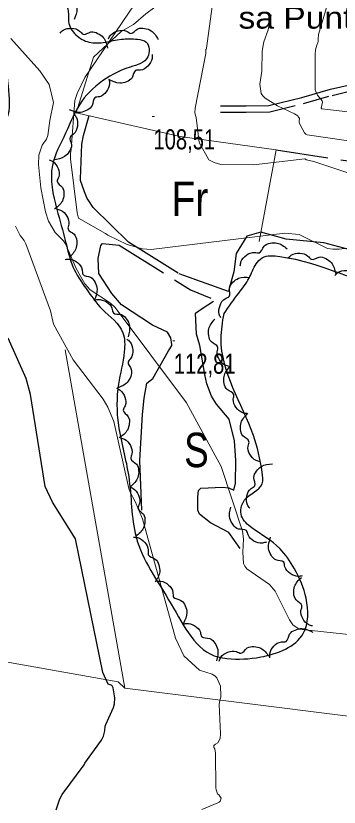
# Model space of a CAD drawing. Extents: x 483843 to 488449, y 4381269 to 4384483.
# Drawn here: x 486828.4 to 486969.1, y 4382813.6 to 4383158 of the extents above; entities that cross this region are included whole.
import ezdxf
from ezdxf.enums import TextEntityAlignment as Align

# ---------------------------------------------------------------- set-up
doc = ezdxf.new("R2010")
doc.units = 0
doc.header["$LTSCALE"] = 3.8
doc.linetypes.add('LONG_DASHED', pattern=[7.5, 6, -1.5])
doc.linetypes.add('MEDIUM_DASHED', pattern=[4.5, 3, -1.5])
for name, color, linetype, lineweight in [('25', 7, 'LONG_DASHED', 25), ('27', 7, 'Continuous', 25), ('38', 7, 'Continuous', 25), ('51', 7, 'Continuous', 13), ('7', 7, 'Continuous', 13), ('8', 7, 'Continuous', 25), ('9', 7, 'Continuous', 13)]:
    doc.layers.add(name, color=color, linetype=linetype, lineweight=lineweight)
doc.layers.add('31', color=7, linetype='Continuous')
doc.layers.add('5', color=7, linetype='Continuous')

msp = doc.modelspace()

# ---------------------------------------------------------------- linework, layer by layer
at = {"layer": '25'}
for points in [[(487000.89, 4383049.12), (486962.39, 4383059.12), (486946.05, 4383060.71), (486935.08, 4383063.86), (486928.89, 4383062.08), (486924.28, 4383054.57), (486923.27, 4383046.63), (486921.37, 4383039.83), (486920.97, 4383038.03), (486899.09, 4383045.92), (486885.11, 4383054.75), (486877.38, 4383059.44), (486862.06, 4383074.59), (486860.15, 4383077.47), (486859.49, 4383078.53), (486858.33, 4383081.4), (486856.6, 4383086.3), (486856.61, 4383087.05), (486857.2, 4383102.05), (486857.93, 4383105.94), (486860.34, 4383114.52)], [(486941.66, 4383099.64), (487008.22, 4383089.53), (487027.54, 4383086.48), (487033.44, 4383084.59), (487040.84, 4383082.69), (487067.98, 4383075.69), (487078.07, 4383073.45), (487096.82, 4383072.35), (487105.21, 4383071.33), (487111.58, 4383070.64), (487117.94, 4383069.35), (487119.65, 4383068.88), (487122.82, 4383064.4)], [(486883.21, 4382942.9), (486882.4, 4382964.52), (486883.58, 4382984.54), (486884.21, 4382991.66), (486885.43, 4382998.17), (486888.08, 4383000.08), (486894.78, 4383012.22), (486895.4, 4383013.11), (486896.24, 4383014.45), (486896.25, 4383014.9), (486895.84, 4383017.83), (486894.37, 4383020.33), (486887.82, 4383023.42), (486874.36, 4383032.25), (486870.15, 4383037.18), (486864.58, 4383045.82), (486864.22, 4383052.35), (486865.35, 4383057.96), (486866.19, 4383058.93), (486873.31, 4383058.15), (486904.47, 4383038.72), (486913.19, 4383035.07)], [(486926.04, 4382926.15), (486921.04, 4382933.2), (486913.07, 4382937.3), (486908.4, 4382941.11), (486907.67, 4382942.93), (486907.6, 4382948.63), (486907.87, 4382951.4), (486908.94, 4382952.44), (486918.4, 4382952.9), (486921.09, 4382952.56), (486923.33, 4382951.63), (486924.05, 4382954.55), (486924.12, 4382964.53), (486923.49, 4382973.01), (486921.22, 4382982.5), (486915.76, 4382989.03), (486913.56, 4382992.52), (486911.46, 4382997.87), (486910.69, 4383001.86), (486908.47, 4383014.57), (486907.04, 4383019.4), (486906.65, 4383028.56), (486909.53, 4383030.54), (486914.4, 4383033.73)]]:
    msp.add_lwpolyline(points, dxfattribs=at)
at = {"layer": '27'}
for points in [[(486510.56, 4382972.83), (486592.89, 4382960.7), (486601.82, 4382957.51), (486605.65, 4382949.21), (486605.01, 4382945.38), (486612.67, 4382941.55), (486617.14, 4382941.55), (486645.86, 4382947.29), (486666.92, 4382951.76), (486682.87, 4382958.79), (486691.17, 4382972.2), (486697.55, 4382995.18), (486698.19, 4383013.7), (486700.1, 4383028.38), (486705.21, 4383044.98), (486712.23, 4383062.86), (486713.51, 4383076.27), (486713.51, 4383089.04), (486710.95, 4383094.79), (486707.76, 4383100.53), (486695, 4383117.13), (486669.47, 4383126.71), (486659.9, 4383138.2), (486650.96, 4383150.33), (486637.56, 4383166.93), (486626.71, 4383177.15), (486626.71, 4383182.26), (486685.43, 4383205.88), (486717.33, 4383225.68), (486728.82, 4383230.78), (486732.65, 4383230.78), (486739.03, 4383228.87), (486743.5, 4383227.59), (486748.61, 4383221.21), (486745.41, 4383218.01), (486738.39, 4383203.97), (486732.65, 4383177.15), (486727.55, 4383157.36), (486725.63, 4383141.39), (486727.55, 4383133.73), (486765.2, 4383119.05), (486811.79, 4383105), (486813.06, 4383104.36), (486819.44, 4383106.92), (486824.55, 4383113.3), (486825.19, 4383127.35), (486820.08, 4383159.91), (486816.89, 4383173.96), (486816.89, 4383178.43), (486819.44, 4383183.54), (486826.46, 4383182.9), (486839.23, 4383173.96), (486851.35, 4383158.63), (486851.35, 4383155.44), (486854.55, 4383149.7), (486860.29, 4383146.5), (486874.33, 4383147.78), (486881.35, 4383147.78), (486885.18, 4383146.5), (486885.82, 4383140.12), (486878.16, 4383135.65), (486855.18, 4383117.77), (486850.08, 4383106.92), (486844.33, 4383092.87), (486846.25, 4383073.72), (486850.08, 4383059.67), (486853.27, 4383048.81), (486859.01, 4383039.24), (486866.03, 4383030.3), (486874.97, 4383020.08), (486875.61, 4383011.78), (486873.05, 4382997.74), (486873.05, 4382979.86), (486877.52, 4382957.51), (486880.71, 4382931.33), (486896.03, 4382901.96), (486916.45, 4382878.98), (486920.28, 4382878.34), (486934.96, 4382878.98), (486953.46, 4382889.19), (486954.74, 4382904.52), (486949.64, 4382917.29), (486943.25, 4382926.22), (486931.13, 4382935.16), (486926.66, 4382940.27), (486927.94, 4382947.29), (486935.6, 4382954.32), (486935.6, 4382959.43), (486931.77, 4382975.39), (486917.73, 4383017.53), (486919, 4383028.38)], [(486840.97, 4383173.8), (486842.73, 4383173.98), (486846.23, 4383172.5), (486848.32, 4383169.45), (486848.71, 4383167.44), (486852.05, 4383166.22), (486854.05, 4383164), (486854.95, 4383161.11), (486853.78, 4383156.29)], [(486847.68, 4383150.47), (486848.99, 4383151.66), (486852.69, 4383152.53), (486856.17, 4383151.32), (486857.69, 4383149.93), (486861.1, 4383150.92), (486864.02, 4383150.31), (486866.46, 4383148.52), (486868.37, 4383143.94)], [(486868.71, 4383148), (486869.63, 4383149.51), (486872.93, 4383151.4), (486876.61, 4383151.22), (486878.46, 4383150.32), (486881.45, 4383152.24), (486884.43, 4383152.49), (486887.27, 4383151.46), (486890.4, 4383147.61)], [(486887.71, 4383141.18), (486887.69, 4383139.41), (486885.85, 4383136.1), (486882.6, 4383134.34), (486880.55, 4383134.16), (486878.98, 4383130.97), (486876.56, 4383129.22), (486873.6, 4383128.64), (486868.93, 4383130.31)], [(486868.97, 4383130.2), (486869.19, 4383128.44), (486867.78, 4383124.91), (486864.79, 4383122.75), (486862.78, 4383122.31), (486861.63, 4383118.95), (486859.46, 4383116.9), (486856.59, 4383115.94), (486851.75, 4383116.99)], [(486853.75, 4383115.1), (486854.78, 4383113.65), (486855.21, 4383109.88), (486853.6, 4383106.56), (486852.05, 4383105.22), (486852.63, 4383101.72), (486851.69, 4383098.88), (486849.62, 4383096.68), (486844.86, 4383095.31)], [(486842.88, 4383095.33), (486844.5, 4383094.6), (486846.78, 4383091.57), (486847.07, 4383087.89), (486846.41, 4383085.95), (486848.69, 4383083.22), (486849.31, 4383080.3), (486848.65, 4383077.35), (486845.23, 4383073.76)], [(486919, 4383028.38), (486925.38, 4383037.32), (486929.85, 4383043.71), (486933.04, 4383050.09), (486935.6, 4383052.65), (486943.25, 4383053.28), (486993.03, 4383038.6), (487026.86, 4383037.96), (487034.51, 4383036.68), (487035.79, 4383030.94), (487033.24, 4383025.19), (487021.11, 4383014.97), (487010.26, 4383006.04), (487006.43, 4382993.9), (487002.6, 4382976.03), (486996.86, 4382958.15), (486993.03, 4382943.46), (486994.95, 4382939.63), (486996.22, 4382938.99), (487003.24, 4382938.99), (487007.71, 4382940.27), (487012.82, 4382945.38), (487025.58, 4382963.9), (487031.96, 4382967.73), (487037.07, 4382963.9), (487037.71, 4382955.59), (487034.51, 4382947.93), (487038.34, 4382943.46), (487050.47, 4382944.1), (487054.94, 4382947.29), (487057.49, 4382960.7), (487076, 4382981.13), (487083.02, 4382997.1), (487097.7, 4383013.7), (487107.91, 4383018.17), (487127.69, 4383018.81), (487185.13, 4383001.57), (487200.44, 4383006.67), (487205.55, 4383011.78), (487202.36, 4383020.72), (487199.17, 4383026.47), (487196.61, 4383029.02), (487149.39, 4383044.34), (487131.52, 4383062.86), (487123.22, 4383077.55)], [(486846.14, 4383073.92), (486847.86, 4383073.46), (486850.59, 4383070.83), (486851.47, 4383067.25), (486851.13, 4383065.22), (486853.82, 4383062.89), (486854.9, 4383060.11), (486854.71, 4383057.09), (486851.91, 4383053)], [(486926.07, 4383049.13), (486926.38, 4383050.88), (486928.77, 4383053.83), (486932.27, 4383055), (486934.31, 4383054.83), (486936.41, 4383057.7), (486939.09, 4383059.01), (486942.11, 4383059.08), (486946.43, 4383056.64)], [(486946.95, 4383052.68), (486948.28, 4383053.85), (486951.99, 4383054.68), (486955.46, 4383053.42), (486956.96, 4383052.02), (486960.38, 4383052.97), (486963.3, 4383052.33), (486965.71, 4383050.5), (486967.57, 4383045.91)], [(486849.95, 4383051.94), (486851.72, 4383052.09), (486855.19, 4383050.56), (486857.25, 4383047.5), (486857.62, 4383045.48), (486860.94, 4383044.21), (486862.91, 4383041.97), (486863.77, 4383039.07), (486862.55, 4383034.27)], [(486967.28, 4383045.02), (486968.56, 4383046.25), (486972.23, 4383047.21), (486975.75, 4383046.08), (486977.3, 4383044.73), (486980.69, 4383045.81), (486983.62, 4383045.27), (486986.1, 4383043.54), (486988.13, 4383039.01)], [(486917.64, 4383026.54), (486916.92, 4383028.16), (486917.25, 4383031.94), (486919.49, 4383034.87), (486921.28, 4383035.88), (486921.41, 4383039.43), (486922.89, 4383042.02), (486925.36, 4383043.77), (486930.3, 4383044.16)], [(486862.43, 4383034.14), (486864.16, 4383034.53), (486867.81, 4383033.48), (486870.25, 4383030.71), (486870.89, 4383028.76), (486874.35, 4383027.94), (486876.6, 4383025.98), (486877.84, 4383023.22), (486877.26, 4383018.29)], [(486921.63, 4383005.35), (486919.9, 4383005.74), (486917.06, 4383008.25), (486916.04, 4383011.8), (486916.3, 4383013.84), (486913.52, 4383016.06), (486912.33, 4383018.79), (486912.39, 4383021.82), (486915.02, 4383026.02)], [(486876.68, 4383017.32), (486878.01, 4383016.14), (486879.3, 4383012.57), (486878.49, 4383008.97), (486877.28, 4383007.31), (486878.66, 4383004.03), (486878.39, 4383001.06), (486876.88, 4382998.44), (486872.56, 4382996.01)], [(486928.86, 4382984.89), (486927.12, 4382985.22), (486924.19, 4382987.63), (486923.04, 4382991.14), (486923.22, 4382993.18), (486920.37, 4382995.3), (486919.08, 4382997.99), (486919.03, 4383001.01), (486921.51, 4383005.31)], [(486872.18, 4382995.95), (486873.76, 4382995.14), (486875.87, 4382991.99), (486875.96, 4382988.3), (486875.19, 4382986.39), (486877.32, 4382983.54), (486877.78, 4382980.59), (486876.95, 4382977.68), (486873.34, 4382974.28)], [(486934.67, 4382963.99), (486932.96, 4382964.48), (486930.28, 4382967.17), (486929.48, 4382970.77), (486929.86, 4382972.79), (486927.22, 4382975.17), (486926.2, 4382977.97), (486926.45, 4382980.99), (486929.33, 4382985.02)], [(486874.01, 4382974.36), (486875.69, 4382973.79), (486878.26, 4382970.99), (486878.9, 4382967.36), (486878.43, 4382965.36), (486880.96, 4382962.86), (486881.86, 4382960.02), (486881.48, 4382957.02), (486878.43, 4382953.11)], [(486930.16, 4382943.72), (486929.21, 4382945.22), (486928.97, 4382949.01), (486930.76, 4382952.24), (486932.38, 4382953.5), (486931.98, 4382957.03), (486933.07, 4382959.81), (486935.25, 4382961.91), (486940.08, 4382963.03)], [(486877.82, 4382953.02), (486879.46, 4382952.33), (486881.81, 4382949.36), (486882.19, 4382945.69), (486881.57, 4382943.73), (486883.92, 4382941.05), (486884.6, 4382938.15), (486884.01, 4382935.18), (486880.68, 4382931.51)], [(486286.37, 4382818.73), (486339.99, 4382829.8), (486391.37, 4382851.5), (486440.09, 4382863.84), (486483.65, 4382864.6), (486530.94, 4382876.91), (486556.13, 4382891.91), (486581.09, 4382903.76), (486654.31, 4382924.49), (486662.47, 4382925.04), (486711.17, 4382931.08), (486727.4, 4382937.04), (486766.91, 4382937.87), (486808.31, 4382909.18), (486821.81, 4382880.51), (486820.67, 4382841.64), (486812.49, 4382812.89), (486799.42, 4382770.69), (486791.78, 4382745.03), (486785, 4382714.29), (486784.58, 4382691.25), (486792.33, 4382675.66), (486812.73, 4382668.89), (486834.8, 4382649.92), (486842.09, 4382627.43), (486847.24, 4382607.13), (486841.07, 4382582.93), (486840.3, 4382544.36), (486820.33, 4382480.87), (486817.63, 4382459.06), (486815.97, 4382420.47), (486812.52, 4382387.85), (486799.99, 4382362.84), (486771.04, 4382337.85), (486733.51, 4382314.2), (486712.72, 4382296.59), (486687.38, 4382263.88), (486690.96, 4382229.15), (486713.22, 4382200.82), (486764.33, 4382192.43), (486778.5, 4382149.68), (486779.01, 4382117.89), (486787.15, 4382072.98), (486813.93, 4382065.66), (486857.54, 4382071.08), (486866.35, 4382080.34), (486893.23, 4382096.95), (486915.85, 4382116.25), (486928.06, 4382127.9), (486936.43, 4382157.7), (486928.1, 4382176.05), (486914.22, 4382205.24), (486902.98, 4382218.81), (486885.61, 4382249.79), (486879.29, 4382279.36), (486884.99, 4382315.26), (486888.52, 4382343.76), (486907.35, 4382375.88), (486922.54, 4382388.35), (486945.58, 4382366.33), (486954.28, 4382323.31), (486963.51, 4382283.6), (486982.52, 4382253.24), (487009.26, 4382225.98), (487037.6, 4382230.32), (487058.96, 4382252.37), (487069.68, 4382284.84), (487065.95, 4382338.17), (487054.24, 4382363.72), (487038.01, 4382386.56), (487027.59, 4382400.37), (487012.06, 4382422.24), (486991.9, 4382450.1), (486977.88, 4382471.56), (486976.21, 4382486.9), (486980.43, 4382521.64), (487024.88, 4382562.69), (487055.81, 4382565.06), (487106.74, 4382596.8), (487155.96, 4382614.11), (487207.74, 4382666.72), (487232.21, 4382676.6), (487267.31, 4382683.94), (487282.71, 4382693.48), (487294.56, 4382707.98), (487340.16, 4382736.84), (487389.67, 4382736.07), (487421.36, 4382716.33), (487454.29, 4382680.57), (487455.44, 4382629.06), (487501.37, 4382598.97)], [(486937.44, 4382929.01), (486935.73, 4382928.54), (486932.04, 4382929.42), (486929.48, 4382932.08), (486928.75, 4382934), (486925.26, 4382934.66), (486922.92, 4382936.52), (486921.56, 4382939.21), (486921.91, 4382944.16)], [(486879.56, 4382931.07), (486881.33, 4382930.92), (486884.49, 4382928.83), (486886, 4382925.47), (486886.03, 4382923.41), (486889.09, 4382921.61), (486890.65, 4382919.06), (486891.02, 4382916.06), (486889, 4382911.53)], [(486953.07, 4382914.29), (486951.32, 4382914.01), (486947.75, 4382915.3), (486945.49, 4382918.21), (486944.98, 4382920.2), (486941.58, 4382921.24), (486939.46, 4382923.34), (486938.4, 4382926.17), (486939.29, 4382931.05)], [(486957.54, 4382892.47), (486955.84, 4382893), (486953.22, 4382895.73), (486952.49, 4382899.35), (486952.92, 4382901.36), (486950.33, 4382903.8), (486949.36, 4382906.63), (486949.67, 4382909.63), (486952.64, 4382913.61)], [(486889.72, 4382911.93), (486891.49, 4382911.99), (486894.87, 4382910.27), (486896.76, 4382907.09), (486897.02, 4382905.06), (486900.26, 4382903.61), (486902.11, 4382901.26), (486902.81, 4382898.32), (486901.32, 4382893.59)], [(486900.89, 4382893.21), (486902.62, 4382893.6), (486906.26, 4382892.53), (486908.7, 4382889.76), (486909.33, 4382887.81), (486912.79, 4382886.98), (486915.03, 4382885.01), (486916.27, 4382882.25), (486915.67, 4382877.33)], [(486938.94, 4382878.63), (486938.93, 4382880.4), (486940.74, 4382883.74), (486943.96, 4382885.53), (486946.01, 4382885.74), (486947.54, 4382888.95), (486949.94, 4382890.72), (486952.9, 4382891.35), (486957.59, 4382889.73)], [(486916.91, 4382877.22), (486917.65, 4382878.83), (486920.71, 4382881.07), (486924.39, 4382881.32), (486926.33, 4382880.64), (486929.08, 4382882.89), (486932.01, 4382883.47), (486934.95, 4382882.78), (486938.5, 4382879.32)]]:
    msp.add_spline(points, degree=3, dxfattribs=at)
at = {"layer": '38', "linetype": 'MEDIUM_DASHED'}
msp.add_lwpolyline([(486917.53, 4383116.03), (486928.65, 4383116.02), (486938.91, 4383116.19), (486953.57, 4383119.86), (486966.08, 4383123.36), (486974.79, 4383125.45), (486982.53, 4383126.61), (486991.5, 4383127.85), (486997.73, 4383130.19), (487004.17, 4383133.58), (487008.49, 4383136.5)], dxfattribs=at)
at = {"layer": '38'}
msp.add_lwpolyline([(486917.53, 4383118.76), (486928.63, 4383118.75), (486938.55, 4383118.9), (486952.88, 4383122.49), (486965.39, 4383125.99), (486974.27, 4383128.13), (486982.14, 4383129.3), (486992.25, 4383131.04)], dxfattribs=at)
at = {"layer": '51'}
for points in [[(486854.62, 4383115.82), (486862.25, 4383139.95), (486874.26, 4383151.18), (486879.63, 4383154.18), (486885.03, 4383158.83), (486888.9, 4383161.78), (486891.93, 4383163.98), (486893.53, 4383165.61), (486895.85, 4383170.23), (486896.01, 4383176.38), (486894.86, 4383190.13)], [(486854.62, 4383115.82), (486899.87, 4383105.49), (486941.66, 4383099.64), (486934.33, 4383059.83)], [(486669.72, 4382914.77), (486812.46, 4382878.97), (486872.99, 4382868.23), (486875.9, 4382865.44), (486849.95, 4383012.66)], [(486960.5, 4382614.18), (486990.67, 4382635.03), (487046.62, 4382843.21), (486975.39, 4382852.9), (486875.9, 4382865.44)]]:
    msp.add_lwpolyline(points, dxfattribs=at)
at = {"layer": '7'}
for p, q in [((486887.79, 4383114.21), (486888.79, 4383114.21)), ((486896.67, 4383016.61), (486897.67, 4383016.61))]:
    msp.add_line(p, q, dxfattribs=at)
at = {"layer": '8'}
for points in [[(486870.96, 4382856.99), (486871.39, 4382858.63), (486871.43, 4382861.19), (486870.78, 4382865.5), (486870.4, 4382866.4), (486870.19, 4382866.6), (486869.93, 4382866.76), (486868.59, 4382867.16), (486866.34, 4382872.17), (486854.44, 4382930.39), (486844.39, 4382946.34), (486841.18, 4382953.2), (486834.83, 4382993.25), (486832.96, 4383000.13), (486825.09, 4383017.74)], [(486846.03, 4382812.48), (486847.53, 4382817.24), (486848.6, 4382819.16), (486858.13, 4382832.11), (486858.34, 4382832.4), (486858.51, 4382832.8), (486865.68, 4382842.77), (486866.59, 4382844.49), (486867.1, 4382846.8), (486867.34, 4382848.94), (486867.56, 4382849.66), (486870.96, 4382856.99)]]:
    msp.add_lwpolyline(points, dxfattribs=at)
at = {"layer": '9'}
for points in [[(486882.72, 4383166.94), (486858.4, 4383131.18), (486855.14, 4383124.17), (486854.11, 4383121.13), (486852.54, 4383099.87), (486852.2, 4383098.06), (486852.18, 4383095.66), (486855.14, 4383072.28), (486855.72, 4383069.89), (486867.42, 4383063.22), (486868.47, 4383062.46), (486876.86, 4383058.5), (486883.48, 4383056.6), (486887.34, 4383056.31), (486945.41, 4383063.46), (486951.74, 4383062.88), (486963.95, 4383056.75), (486966.32, 4383056.44), (486969.05, 4383056.36), (486981.79, 4383057.98)], [(486992.81, 4383082.96), (486958.12, 4383094.56), (486954.9, 4383095.34), (486954.22, 4383095.67), (486931.8, 4383093.09), (486917.59, 4383093.21), (486914.78, 4383094.09), (486912.46, 4383095.33), (486908.17, 4383102.89), (486906.84, 4383113.7), (486906.37, 4383115.76), (486906.51, 4383117.8), (486911.03, 4383141.52), (486911.05, 4383142.66), (486911.15, 4383143.29), (486911.18, 4383143.41), (486911.34, 4383143.83), (486914.29, 4383165.42)], [(487010.57, 4383111.85), (486961.5, 4383117.47), (486961.37, 4383117.62), (486961.3, 4383117.82), (486961.84, 4383120.32), (486961.78, 4383120.68), (486961.66, 4383121.04), (486959.64, 4383123.49), (486959.19, 4383124.25), (486958.65, 4383125.79), (486958.59, 4383141.18), (486958.8, 4383143.18), (486959.34, 4383145.16), (486959.82, 4383146.14), (486959.94, 4383146.73), (486959.91, 4383147.86), (486960.14, 4383149.87), (486963.52, 4383161.57)], [(487069.84, 4383089.43), (486955.21, 4383106.11), (486954.55, 4383106.5), (486954.06, 4383107.11), (486952.95, 4383108.92), (486951.99, 4383110.85), (486951.71, 4383111.64), (486951.68, 4383112.54), (486951.82, 4383113.06), (486951.82, 4383113.18), (486951.8, 4383113.3), (486951.57, 4383113.66), (486951.29, 4383113.97), (486951.19, 4383114.14), (486951.1, 4383114.46), (486949.72, 4383115.32), (486942.24, 4383118.79), (486936.86, 4383122.11), (486935.91, 4383123.11), (486935.19, 4383124.15), (486934.54, 4383128.22), (486935.43, 4383133.85), (486935.65, 4383142.52), (486936.17, 4383145.92), (486936.35, 4383146.59), (486938.26, 4383151.88), (486939.45, 4383158.41)], [(486826.21, 4383148.16), (486838.81, 4383134.09), (486842.85, 4383128.04)], [(486842.85, 4383128.04), (486844.84, 4383120.21), (486843.26, 4383112.46), (486842.37, 4383105.83), (486841.72, 4383104.28), (486839.91, 4383101.67), (486838.45, 4383097.3), (486838.31, 4383093.27), (486839.25, 4383083.06), (486841.26, 4383072.74), (486842.64, 4383068.56), (486845.59, 4383063.75), (486849.2, 4383060.07), (486849.97, 4383058.81), (486854.69, 4383047.97), (486858.48, 4383041.39), (486860.79, 4383038.69), (486869.66, 4383032.93), (486871.62, 4383031.09), (486902.73, 4382989.62), (486917.72, 4382961.86), (486927.01, 4382933.79), (486927.48, 4382930.33), (486927.19, 4382924.58), (486927.52, 4382919.67), (486928.1, 4382918.5), (486928.88, 4382917.4), (486938.79, 4382910.47), (486941.21, 4382907.67), (486947.42, 4382895.19), (486948.96, 4382893), (486951.73, 4382891.1), (486986.58, 4382887.26)], [(486828.25, 4383066.45), (486830.27, 4383062.44), (486832.06, 4383060.22), (486832.82, 4383058.73), (486843.47, 4383029.62), (486844.75, 4383023.83), (486853.41, 4383008.23), (486866.38, 4382991.22), (486868.45, 4382987.71), (486871, 4382981.49), (486877.62, 4382952.33), (486878.18, 4382950.75), (486880.36, 4382946.6), (486883.47, 4382939.02), (486897.82, 4382887.15), (486901.48, 4382879.44), (486908.27, 4382873.26), (486913.89, 4382871.47), (486914.99, 4382870.76), (486915.9, 4382869.96), (486917.52, 4382866.31), (486917.65, 4382862.06), (486917.61, 4382861.45), (486917.21, 4382860.14), (486916.88, 4382858.37), (486917.49, 4382845.47), (486917.3, 4382843.45), (486916.37, 4382841.64), (486915.3, 4382841.04), (486914.9, 4382840.74), (486914.53, 4382840.28), (486914.51, 4382839.82), (486914.54, 4382839.69), (486914.6, 4382839.54), (486914.95, 4382838.98), (486915.3, 4382837.1), (486915.44, 4382822.05), (486915.53, 4382821.11)], [(486915.53, 4382821.11), (486916.11, 4382819.39), (486916.83, 4382818.87), (486917.18, 4382818.46), (486917.74, 4382817.49), (486917.31, 4382816.26), (486916.86, 4382815.88), (486916.27, 4382815.48), (486909.32, 4382812.55)]]:
    msp.add_lwpolyline(points, dxfattribs=at)

# ---------------------------------------------------------------- texts
at = {"layer": '31'}
for s, width, p in [('Fr', 0.85, (486904.15, 4383070.86)), ('S', 0.8, (486906.99, 4382961.57))]:
    msp.add_text(s, height=15, dxfattribs=dict(at, width=width)).set_placement(p, align=Align.CENTER)
at = {"layer": '5', "width": 1.15}
msp.add_text('sa Punta', height=9.5, dxfattribs=at).set_placement((486925.3, 4383152.4))
at = {"layer": '7', "width": 0.75}
for s, p in [('108,51', (486888.29, 4383099.84)), ('112,81', (486897.17, 4383002.24))]:
    msp.add_text(s, height=8.75, dxfattribs=at).set_placement(p)

doc.saveas('drawing.dxf')
